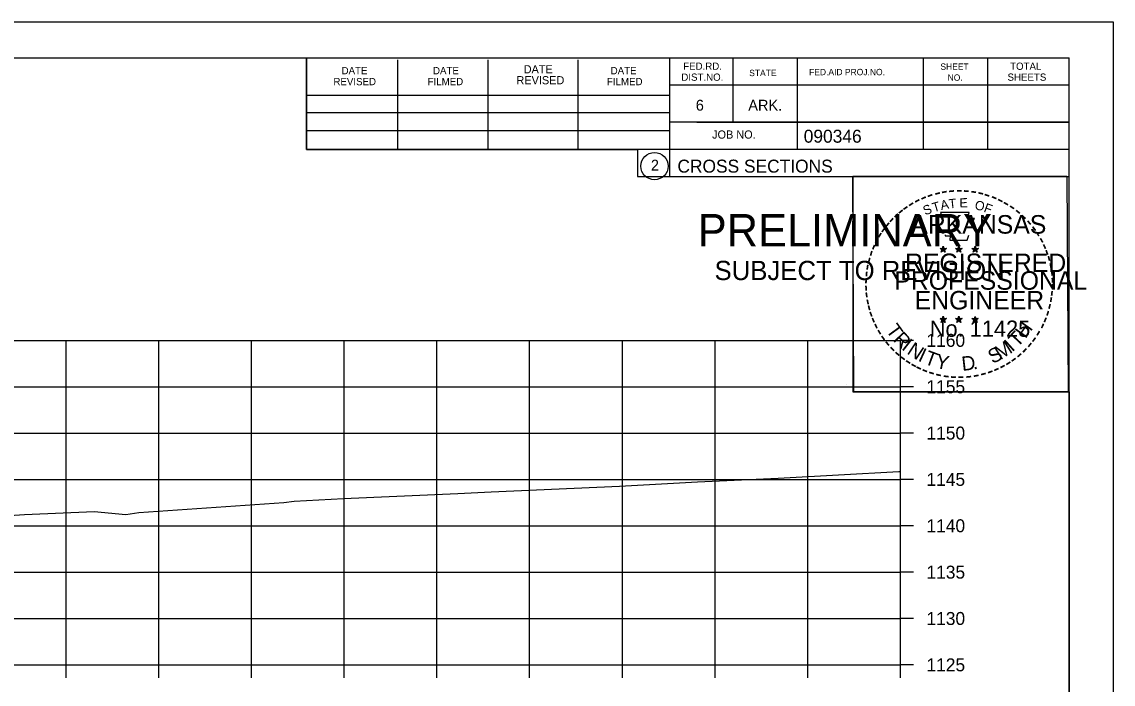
# Model space of a CAD drawing. Extents: x 1368971 to 1374497, y 378717 to 381839.
# Drawn here: x 1374379.6 to 1374497.3, y 380947.3 to 381018.8 of the extents above; entities that cross this region are included whole.
import ezdxf

# ---------------------------------------------------------------- set-up
doc = ezdxf.new("R2010")
doc.units = 0
for name, color, linetype in [('R_Axis', 7, 'Continuous'), ('R_Axis Annot', 7, 'Continuous'), ('R_Border', 7, 'Continuous'), ('R_Border PE', 7, 'Continuous'), ('R_Border Prem', 7, 'Continuous'), ('R_Exist Surface', 7, 'Continuous'), ('R_Grid', 7, 'Continuous'), ('R_No Plot', 7, 'Continuous')]:
    doc.layers.add(name, color=color, linetype=linetype)

msp = doc.modelspace()

# ---------------------------------------------------------------- linework, layer by layer
at = {"layer": 'R_Axis'}
for p, q in [((1374474.34, 380949.4), (1374474.34, 380984.4)), ((1374475.74, 380984.4), (1374474.34, 380984.4)), ((1374475.74, 380979.4), (1374474.34, 380979.4)), ((1374475.74, 380974.4), (1374474.34, 380974.4)), ((1374475.74, 380969.4), (1374474.34, 380969.4)), ((1374475.74, 380964.4), (1374474.34, 380964.4)), ((1374475.74, 380959.4), (1374474.34, 380959.4)), ((1374475.74, 380954.4), (1374474.34, 380954.4)), ((1374194.34, 380949.4), (1374474.34, 380949.4)), ((1374384.34, 380948), (1374384.34, 380949.4)), ((1374394.34, 380948), (1374394.34, 380949.4)), ((1374404.34, 380948), (1374404.34, 380949.4)), ((1374414.34, 380948), (1374414.34, 380949.4)), ((1374424.34, 380948), (1374424.34, 380949.4)), ((1374434.34, 380948), (1374434.34, 380949.4)), ((1374444.34, 380948), (1374444.34, 380949.4)), ((1374454.34, 380948), (1374454.34, 380949.4)), ((1374464.34, 380948), (1374464.34, 380949.4)), ((1374474.34, 380948), (1374474.34, 380949.4)), ((1374475.74, 380949.4), (1374474.34, 380949.4))]:
    msp.add_line(p, q, dxfattribs=at)
at = {"layer": 'R_Border'}
for p, q in [((1374176.34, 381014.86), (1374492.52, 381014.86)), ((1374410.26, 381004.98), (1374410.26, 381014.86)), ((1374420.12, 381004.98), (1374420.12, 381014.66)), ((1374429.88, 381004.98), (1374429.88, 381014.66)), ((1374439.56, 381004.98), (1374439.56, 381014.66)), ((1374449.42, 381014.86), (1374449.42, 381002.06)), ((1374456.26, 381014.86), (1374456.26, 381007.92)), ((1374463.2, 381014.86), (1374463.2, 381004.98)), ((1374476.78, 381014.86), (1374476.78, 381004.98)), ((1374483.72, 381014.86), (1374483.72, 381004.98)), ((1374492.52, 380809.4), (1374492.52, 381014.86)), ((1374492.52, 381011.92), (1374449.42, 381011.92)), ((1374492.52, 381011.94), (1374492.52, 381011.94)), ((1374410.26, 381010.84), (1374449.42, 381010.84)), ((1374410.26, 381008.98), (1374449.42, 381008.98)), ((1374492.52, 381007.92), (1374449.42, 381007.92)), ((1374452.38, 381007.92), (1374492.52, 381007.92)), ((1374410.26, 381004.98), (1374410.26, 381007.04)), ((1374410.26, 381007.04), (1374449.42, 381007.04)), ((1374492.52, 381004.98), (1374410.26, 381004.98)), ((1374449.42, 381002.06), (1374492.52, 381002.06))]:
    msp.add_line(p, q, dxfattribs=at)
msp.add_circle((1374447.81, 381003.2), 1.47, dxfattribs=at)
at = {"layer": 'R_Border PE'}
for p, q in [((1374478.61, 380994.32), (1374478.95, 380994.21)), ((1374478.61, 380994.32), (1374478.86, 380994.27)), ((1374478.61, 380994.32), (1374478.84, 380994.2)), ((1374478.74, 380993.91), (1374478.95, 380994.21)), ((1374478.74, 380993.91), (1374478.86, 380994.15)), ((1374478.74, 380993.91), (1374478.95, 380994.13)), ((1374478.95, 380994.57), (1374478.91, 380994.32)), ((1374478.95, 380994.21), (1374478.95, 380994.57)), ((1374478.95, 380994.57), (1374479, 380994.32)), ((1374479.3, 380994.32), (1374478.95, 380994.21)), ((1374479.17, 380993.91), (1374478.95, 380994.21)), ((1374479.17, 380993.91), (1374478.95, 380994.12)), ((1374479.3, 380994.32), (1374479.02, 380994.27)), ((1374479.17, 380993.91), (1374479.03, 380994.2)), ((1374479.3, 380994.32), (1374479.1, 380994.22)), ((1374480.28, 380994.32), (1374480.62, 380994.21)), ((1374480.28, 380994.32), (1374480.53, 380994.27)), ((1374480.28, 380994.32), (1374480.51, 380994.2)), ((1374480.41, 380993.91), (1374480.62, 380994.21)), ((1374480.41, 380993.91), (1374480.53, 380994.15)), ((1374480.41, 380993.91), (1374480.62, 380994.13)), ((1374480.62, 380994.57), (1374480.58, 380994.32)), ((1374480.62, 380994.21), (1374480.62, 380994.57)), ((1374480.62, 380994.57), (1374480.67, 380994.32)), ((1374480.97, 380994.32), (1374480.62, 380994.21)), ((1374480.84, 380993.91), (1374480.62, 380994.21)), ((1374480.84, 380993.91), (1374480.62, 380994.12)), ((1374480.97, 380994.32), (1374480.69, 380994.27)), ((1374480.84, 380993.91), (1374480.7, 380994.2)), ((1374480.97, 380994.32), (1374480.77, 380994.22)), ((1374482.04, 380994.31), (1374482.39, 380994.2)), ((1374482.04, 380994.31), (1374482.29, 380994.26)), ((1374482.04, 380994.31), (1374482.28, 380994.18)), ((1374482.17, 380993.9), (1374482.39, 380994.2)), ((1374482.17, 380993.9), (1374482.3, 380994.14)), ((1374482.17, 380993.9), (1374482.39, 380994.12)), ((1374482.39, 380994.56), (1374482.35, 380994.31)), ((1374482.39, 380994.2), (1374482.39, 380994.56)), ((1374482.39, 380994.56), (1374482.44, 380994.31)), ((1374482.74, 380994.31), (1374482.39, 380994.2)), ((1374482.6, 380993.9), (1374482.39, 380994.2)), ((1374482.6, 380993.9), (1374482.39, 380994.11)), ((1374482.74, 380994.31), (1374482.45, 380994.26)), ((1374482.6, 380993.9), (1374482.46, 380994.19)), ((1374482.74, 380994.31), (1374482.53, 380994.2)), ((1374478.6, 380986.75), (1374478.95, 380986.63)), ((1374478.6, 380986.75), (1374478.85, 380986.7)), ((1374478.6, 380986.75), (1374478.84, 380986.62)), ((1374478.73, 380986.34), (1374478.95, 380986.63)), ((1374478.73, 380986.34), (1374478.86, 380986.58)), ((1374478.73, 380986.34), (1374478.95, 380986.55)), ((1374478.95, 380987), (1374478.91, 380986.75)), ((1374478.95, 380986.63), (1374478.95, 380987)), ((1374478.95, 380987), (1374479, 380986.75)), ((1374479.3, 380986.75), (1374478.95, 380986.63)), ((1374479.16, 380986.34), (1374478.95, 380986.63)), ((1374479.16, 380986.34), (1374478.95, 380986.55)), ((1374479.3, 380986.75), (1374479.01, 380986.7)), ((1374479.16, 380986.34), (1374479.03, 380986.63)), ((1374479.3, 380986.75), (1374479.09, 380986.64)), ((1374480.27, 380986.75), (1374480.62, 380986.63)), ((1374480.27, 380986.75), (1374480.52, 380986.7)), ((1374480.27, 380986.75), (1374480.51, 380986.62)), ((1374480.4, 380986.34), (1374480.62, 380986.63)), ((1374480.4, 380986.34), (1374480.53, 380986.58)), ((1374480.4, 380986.34), (1374480.62, 380986.55)), ((1374480.62, 380987), (1374480.58, 380986.75)), ((1374480.62, 380986.63), (1374480.62, 380987)), ((1374480.62, 380987), (1374480.67, 380986.75)), ((1374480.97, 380986.75), (1374480.62, 380986.63)), ((1374480.83, 380986.34), (1374480.62, 380986.63)), ((1374480.83, 380986.34), (1374480.62, 380986.55)), ((1374480.97, 380986.75), (1374480.68, 380986.7)), ((1374480.83, 380986.34), (1374480.7, 380986.63)), ((1374480.97, 380986.75), (1374480.76, 380986.64)), ((1374482.04, 380986.74), (1374482.39, 380986.62)), ((1374482.04, 380986.74), (1374482.29, 380986.69)), ((1374482.04, 380986.74), (1374482.27, 380986.61)), ((1374482.17, 380986.33), (1374482.39, 380986.62)), ((1374482.17, 380986.33), (1374482.3, 380986.57)), ((1374482.17, 380986.33), (1374482.38, 380986.54)), ((1374482.39, 380986.99), (1374482.35, 380986.74)), ((1374482.6, 380986.33), (1374482.38, 380986.54)), ((1374482.39, 380986.62), (1374482.39, 380986.99)), ((1374482.39, 380986.99), (1374482.44, 380986.74)), ((1374482.73, 380986.74), (1374482.39, 380986.62)), ((1374482.6, 380986.33), (1374482.39, 380986.62)), ((1374482.73, 380986.74), (1374482.45, 380986.69)), ((1374482.6, 380986.33), (1374482.46, 380986.62)), ((1374482.73, 380986.74), (1374482.53, 380986.63))]:
    msp.add_line(p, q, dxfattribs=at)
for points in [[(1374478.65, 380998.2), (1374478.92, 380997.37)], [(1374482.16, 380997.27), (1374482.3, 380997.56), (1374481.61, 380997.53), (1374481.76, 380998.2), (1374478.65, 380998.2)], [(1374479.14, 380995.77), (1374479.14, 380995.69), (1374479.7, 380995.67), (1374479.65, 380995.19), (1374481.52, 380995.19), (1374481.72, 380995.73)], [(1374478.95, 380994.57), (1374479.17, 380993.91), (1374478.61, 380994.32), (1374479.3, 380994.32), (1374478.74, 380993.91), (1374478.95, 380994.57)], [(1374480.62, 380994.57), (1374480.84, 380993.91), (1374480.28, 380994.32), (1374480.97, 380994.32), (1374480.41, 380993.91), (1374480.62, 380994.57)], [(1374482.39, 380994.56), (1374482.6, 380993.9), (1374482.04, 380994.31), (1374482.74, 380994.31), (1374482.17, 380993.9), (1374482.39, 380994.56)], [(1374478.95, 380987), (1374479.16, 380986.34), (1374478.6, 380986.75), (1374479.3, 380986.75), (1374478.73, 380986.34), (1374478.95, 380987)], [(1374480.62, 380987), (1374480.83, 380986.34), (1374480.27, 380986.75), (1374480.97, 380986.75), (1374480.4, 380986.34), (1374480.62, 380987)], [(1374482.39, 380986.99), (1374482.6, 380986.33), (1374482.04, 380986.74), (1374482.73, 380986.74), (1374482.17, 380986.33), (1374482.39, 380986.99)]]:
    msp.add_lwpolyline(points, dxfattribs=at)
for centre, radius in [((1374478.95, 380994.21), 0.172), ((1374478.95, 380994.21), 0.145), ((1374478.95, 380994.21), 0.116), ((1374478.95, 380994.21), 0.0991), ((1374478.95, 380994.21), 0.0747), ((1374478.95, 380994.21), 0.0495), ((1374478.95, 380994.21), 0.0296), ((1374480.62, 380994.21), 0.172), ((1374480.62, 380994.21), 0.145), ((1374480.62, 380994.21), 0.116), ((1374480.62, 380994.21), 0.0991), ((1374480.62, 380994.21), 0.0747), ((1374480.62, 380994.21), 0.0495), ((1374480.62, 380994.21), 0.0296), ((1374482.39, 380994.19), 0.172), ((1374482.39, 380994.19), 0.145), ((1374482.39, 380994.19), 0.116), ((1374482.39, 380994.19), 0.0991), ((1374482.39, 380994.19), 0.0747), ((1374482.39, 380994.19), 0.0495), ((1374482.39, 380994.19), 0.0296), ((1374478.95, 380986.63), 0.172), ((1374478.95, 380986.63), 0.145), ((1374478.95, 380986.63), 0.116), ((1374478.95, 380986.63), 0.0991), ((1374478.95, 380986.63), 0.0747), ((1374478.95, 380986.63), 0.0495), ((1374478.95, 380986.63), 0.0296), ((1374480.62, 380986.63), 0.172), ((1374480.62, 380986.63), 0.145), ((1374480.62, 380986.63), 0.116), ((1374480.62, 380986.63), 0.0991), ((1374480.62, 380986.63), 0.0747), ((1374480.62, 380986.63), 0.0495), ((1374480.62, 380986.63), 0.0296), ((1374482.39, 380986.62), 0.172), ((1374482.39, 380986.62), 0.145), ((1374482.39, 380986.62), 0.116), ((1374482.39, 380986.62), 0.0991), ((1374482.39, 380986.62), 0.0747), ((1374482.39, 380986.62), 0.0495), ((1374482.39, 380986.62), 0.0296)]:
    msp.add_circle(centre, radius, dxfattribs=at)
at = {"layer": 'R_Exist Surface'}
msp.add_lwpolyline([(1374362.81, 380964.45), (1374379.86, 380965.63), (1374387.39, 380965.93), (1374390.79, 380965.63), (1374392.21, 380965.83), (1374407.82, 380966.9), (1374408.95, 380967.04), (1374414.28, 380967.35), (1374426.6, 380967.88), (1374430.18, 380968.06), (1374444.02, 380968.68), (1374452.45, 380969.13), (1374461.16, 380969.53), (1374474.15, 380970.25), (1374474.34, 380970.26)], dxfattribs=at)
at = {"layer": 'R_Grid'}
for p, q in [((1374194.34, 380984.4), (1374474.34, 380984.4)), ((1374384.34, 380949.4), (1374384.34, 380984.4)), ((1374394.34, 380949.4), (1374394.34, 380984.4)), ((1374404.34, 380949.4), (1374404.34, 380984.4)), ((1374414.34, 380949.4), (1374414.34, 380984.4)), ((1374424.34, 380949.4), (1374424.34, 380984.4)), ((1374434.34, 380949.4), (1374434.34, 380984.4)), ((1374444.34, 380949.4), (1374444.34, 380984.4)), ((1374454.34, 380949.4), (1374454.34, 380984.4)), ((1374464.34, 380949.4), (1374464.34, 380984.4)), ((1374474.34, 380949.4), (1374474.34, 380984.4)), ((1374194.34, 380979.4), (1374474.34, 380979.4)), ((1374194.34, 380974.4), (1374474.34, 380974.4)), ((1374194.34, 380969.4), (1374474.34, 380969.4)), ((1374194.34, 380964.4), (1374474.34, 380964.4)), ((1374194.34, 380959.4), (1374474.34, 380959.4)), ((1374194.34, 380954.4), (1374474.34, 380954.4)), ((1374194.34, 380949.4), (1374474.34, 380949.4))]:
    msp.add_line(p, q, dxfattribs=at)
at = {"layer": 'R_No Plot'}
for p, q in [((1374163.94, 381018.76), (1374497.27, 381018.76)), ((1374468.56, 380979.61), (1374468.56, 380979.61))]:
    msp.add_line(p, q, dxfattribs=at)
for points in [[(1374163.93, 381018.76), (1374497.27, 381018.76), (1374497.27, 380805.42), (1374163.93, 380805.42)], [(1374410.26, 381014.86), (1374410.26, 381004.98), (1374445.99, 381004.98), (1374445.99, 381002.06), (1374469.19, 381002.06), (1374469.19, 380978.85), (1374492.52, 380978.85), (1374492.52, 380809.4), (1374176.34, 380809.4), (1374176.34, 381014.86)], [(1374469.19, 381002.1), (1374492.29, 381002.1), (1374492.41, 380978.85), (1374469.31, 380978.85)]]:
    msp.add_lwpolyline(points, close=True, dxfattribs=at)

# ---------------------------------------------------------------- texts
at = {"layer": 'R_Axis Annot'}
for s, p in [('1160', (1374477.14, 380983.7)), ('1155', (1374477.14, 380978.7)), ('1150', (1374477.14, 380973.7)), ('1145', (1374477.14, 380968.7)), ('1140', (1374477.14, 380963.7)), ('1135', (1374477.14, 380958.7)), ('1130', (1374477.14, 380953.7)), ('1125', (1374477.14, 380948.7))]:
    msp.add_text(s, height=1.4, dxfattribs=at).set_placement(p)
at = {"layer": 'R_Border'}
for s, height, p in [('DATE', 0.782, (1374414.06, 381013.1)), ('DATE', 0.782, (1374423.92, 381013.1)), ('DATE', 0.879, (1374433.7, 381013.2)), ('DATE', 0.782, (1374443.08, 381013.1)), ('FED.RD.', 0.782, (1374450.9, 381013.58)), ('STATE', 0.684, (1374458.02, 381012.9)), ('FED.AID PROJ.NO.', 0.684, (1374464.48, 381013)), ('SHEET', 0.684, (1374478.64, 381013.58)), ('TOTAL', 0.782, (1374486.16, 381013.58)), ('REVISED', 0.782, (1374413.18, 381011.92)), ('FILMED', 0.782, (1374423.34, 381011.92)), ('REVISED', 0.879, (1374432.92, 381012.02)), ('FILMED', 0.782, (1374442.68, 381011.92)), ('DIST.NO.', 0.782, (1374450.7, 381012.4)), ('NO.', 0.684, (1374479.42, 381012.4)), ('SHEETS', 0.782, (1374485.88, 381012.4)), ('6', 1.17, (1374452.26, 381009.18)), ('ARK.', 1.172, (1374457.92, 381009.18)), ('JOB NO.', 0.879, (1374454.02, 381006.16)), ('2', 1.17, (1374447.42, 381002.71)), ('CROSS SECTIONS', 1.4, (1374450.28, 381002.49))]:
    msp.add_text(s, height=height, dxfattribs=at).set_placement(p)
msp.add_text('090346', height=1.4, rotation=360, dxfattribs=at).set_placement((1374463.9, 381005.72))
at = {"layer": 'R_Border PE'}
for s, height, rotation, p in [('-', 1.6, 10.2193, (1374478.82, 380999.73)), ('-', 1.6, 5.8968, (1374479.55, 380999.84)), ('-', 1.6, 0.1862, (1374480.32, 380999.91)), ('-', 1.6, 357.743, (1374481.05, 380999.9)), ('-', 1.6, 352.1617, (1374481.79, 380999.84)), ('-', 1.6, 28.7918, (1374476.13, 380998.74)), ('-', 1.6, 24.3072, (1374476.76, 380999.05)), ('-', 1.6, 19.1761, (1374477.39, 380999.32)), ('T', 1, 16.4036, (1374477.92, 380998.21)), ('-', 1.6, 13.6301, (1374478.14, 380999.56)), ('A', 1, 11.2132, (1374478.74, 380998.46)), ('T', 1, 6.0228, (1374479.59, 380998.62)), ('E', 1, 0.8323, (1374480.7, 380998.73)), ('O', 1, 350.4515, (1374482.3, 380998.52)), ('-', 1.6, 347.2049, (1374482.51, 380999.73)), ('-', 1.6, 342.3362, (1374483.14, 380999.57)), ('-', 1.6, 337.8551, (1374483.88, 380999.35)), ('-', 1.6, 334.1211, (1374484.51, 380999.08)), ('-', 1.6, 329.6409, (1374485.09, 380998.79)), ('-', 1.6, 38.9507, (1374474.48, 380997.59)), ('-', 1.6, 36.2317, (1374474.95, 380997.97)), ('-', 1.6, 34.0636, (1374475.53, 380998.37)), ('S', 1, 21.594, (1374477, 380997.87)), ('F', 1, 340.0707, (1374483.25, 380998.29)), ('-', 1.6, 325.8627, (1374485.73, 380998.43)), ('-', 1.6, 320.5297, (1374486.34, 380998.01)), ('-', 1.6, 50.6142, (1374473.19, 380996.21)), ('-', 1.6, 48.423, (1374473.6, 380996.7)), ('-', 1.6, 42.9622, (1374474.04, 380997.18)), ('-', 1.6, 315.5786, (1374486.94, 380997.52)), ('-', 1.6, 309.8797, (1374487.51, 380996.97)), ('-', 1.6, 58.0706, (1374472.45, 380995.12)), ('-', 1.6, 54.2325, (1374472.78, 380995.65)), ('-', 1.6, 306.6522, (1374488.04, 380996.37)), ('-', 1.4, 303.6753, (1374488.52, 380995.8)), ('-', 1.6, 67.7743, (1374471.88, 380993.89)), ('-', 1.6, 62.8713, (1374472.14, 380994.51)), ('-', 1.6, 299.6684, (1374488.84, 380995.19)), ('-', 1.6, 294.6628, (1374489.16, 380994.58)), ('-', 1.6, 72.3945, (1374471.66, 380993.26)), ('-', 1.6, 290.5728, (1374489.42, 380994)), ('-', 1.6, 285.1233, (1374489.66, 380993.42)), ('-', 1.6, 81.2013, (1374471.33, 380991.84)), ('-', 1.6, 75.461, (1374471.47, 380992.55)), ('-', 1.6, 280.5493, (1374489.86, 380992.68)), ('-', 1.6, 85.1863, (1374471.26, 380991.15)), ('-', 1.6, 276.5962, (1374490.02, 380991.91)), ('-', 1.6, 274.3301, (1374490.08, 380991.19)), ('-', 1.6, 94.1959, (1374471.27, 380989.72)), ('-', 1.6, 89.0622, (1374471.23, 380990.45)), ('-', 1.6, 269.9407, (1374490.11, 380990.56)), ('-', 1.6, 98.9479, (1374471.34, 380989.05)), ('-', 1.6, 101.7149, (1374471.48, 380988.32)), ('-', 1.6, 260.9953, (1374490.02, 380989.24)), ('-', 1.6, 263.5172, (1374490.09, 380989.89)), ('-', 1.6, 105.4578, (1374471.64, 380987.73)), ('-', 1.6, 252.8681, (1374489.73, 380987.84)), ('-', 1.6, 255.7626, (1374489.91, 380988.56)), ('-', 1.6, 109.0874, (1374471.85, 380987.09)), ('-', 1.6, 114.0643, (1374472.11, 380986.5)), ('H', 1.54, 54.6088, (1374487.83, 380984.51)), ('-', 1.6, 247.8887, (1374489.51, 380987.17)), ('-', 1.6, 115.7288, (1374472.41, 380985.88)), ('-', 1.6, 120.4471, (1374472.77, 380985.29)), ('T', 1.54, 306.0406, (1374472.71, 380985.47)), ('R', 1.54, 314.005, (1374473.47, 380984.42)), ('T', 1.54, 46.6444, (1374486.94, 380983.57)), ('-', 1.6, 239.0712, (1374488.85, 380985.79)), ('-', 1.6, 244.6197, (1374489.25, 380986.54)), ('-', 1.6, 125.8934, (1374473.17, 380984.73)), ('-', 1.6, 130.7181, (1374473.63, 380984.18)), ('I', 1.54, 321.9694, (1374474.37, 380983.49)), ('N', 1.54, 326.5002, (1374474.94, 380983.02)), ('M', 1.54, 32.6563, (1374485.1, 380982.24)), ('I', 1.54, 42.1136, (1374486.38, 380983.09)), ('-', 1.6, 231.2538, (1374488.02, 380984.57)), ('-', 1.6, 233.8452, (1374488.45, 380985.13)), ('-', 1.6, 134.2238, (1374474.15, 380983.64)), ('-', 1.6, 138.9338, (1374474.68, 380983.17)), ('I', 1.54, 335.3603, (1374476.15, 380982.24)), ('T', 1.54, 339.8912, (1374476.81, 380981.91)), ('Y', 1.54, 347.8556, (1374478.03, 380981.46)), ('S', 1.54, 26.9312, (1374484.26, 380981.83)), ('-', 1.6, 221.0851, (1374487.02, 380983.49)), ('-', 1.6, 225.7653, (1374487.54, 380984)), ('-', 1.6, 144.6463, (1374475.23, 380982.77)), ('-', 1.6, 148.0898, (1374475.79, 380982.4)), ('-', 1.6, 151.5704, (1374476.37, 380982.07)), ('D', 1.54, 6.3969, (1374481.01, 380981.1)), ('-', 1.6, 207.3568, (1374485.38, 380982.29)), ('-', 1.6, 212.2491, (1374485.94, 380982.64)), ('-', 1.6, 215.7363, (1374486.47, 380983.02)), ('-', 1.6, 154.6002, (1374476.89, 380981.82)), ('-', 1.6, 158.5612, (1374477.52, 380981.57)), ('-', 1.6, 162.7983, (1374478.2, 380981.36)), ('-', 1.6, 167.5555, (1374478.92, 380981.19)), ('-', 1.6, 173.1155, (1374479.69, 380981.08)), ('-', 1.6, 176.5183, (1374480.44, 380981.03)), ('-', 1.6, 181.5918, (1374481.18, 380981.05)), ('-', 1.6, 185.8167, (1374481.99, 380981.12)), ('-', 1.6, 191.2858, (1374482.73, 380981.26)), ('.', 1.54, 13.7642, (1374482.2, 380981.23)), ('-', 1.6, 195.4743, (1374483.46, 380981.46)), ('-', 1.6, 200.7184, (1374484.13, 380981.7)), ('-', 1.6, 204.2516, (1374484.75, 380981.97))]:
    msp.add_text(s, height=height, rotation=rotation, dxfattribs=at).set_placement(p)
for s, height, p in [('ARKANSAS', 2, (1374475.5, 380995.91)), ('REGISTERED', 2, (1374474.82, 380991.76)), ('DWB', 0.01, (1374478.94, 380994.2)), ('DWB', 0.01, (1374480.61, 380994.2)), ('DWB', 0.01, (1374482.38, 380994.19)), ('PROFESSIONAL', 2, (1374473.67, 380989.86)), ('ENGINEER', 2, (1374475.86, 380987.73)), ('No. 11425', 1.757, (1374477.49, 380984.78)), ('DWB', 0.01, (1374478.94, 380986.63)), ('DWB', 0.01, (1374480.61, 380986.63)), ('DWB', 0.01, (1374482.37, 380986.62))]:
    msp.add_text(s, height=height, dxfattribs=at).set_placement(p)
at = {"layer": 'R_Border Prem'}
for s, height, p in [('PRELIMINARY', 3.5, (1374452.47, 380994.53)), ('DWB', 0.01, (1374453.22, 380996.38)), ('SUBJECT TO REVISION', 2.0751, (1374454.28, 380990.9))]:
    msp.add_text(s, height=height, dxfattribs=at).set_placement(p)

doc.saveas('drawing.dxf')
